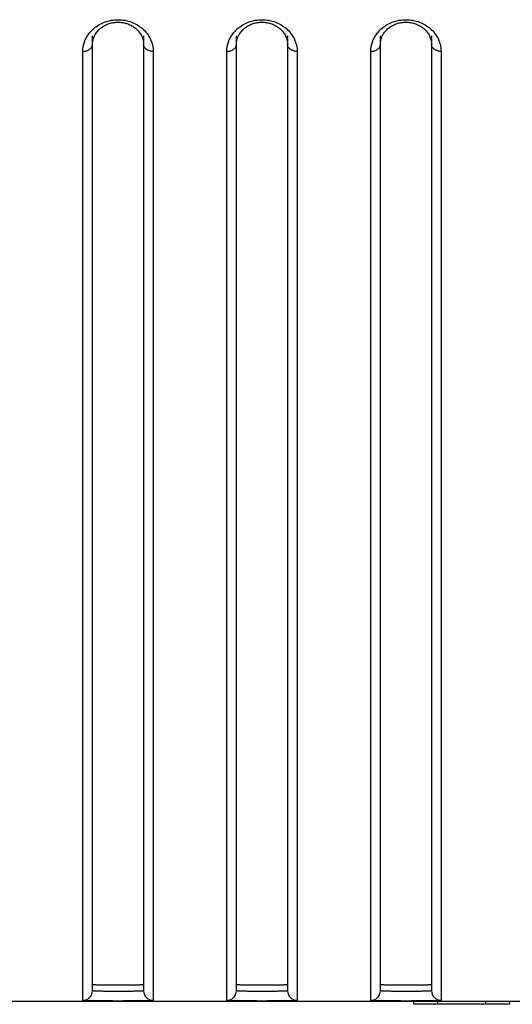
# Model space of a CAD drawing. Header units: millimetres. Extents: x -6054 to 364, y -1866 to 3094.
# Tile 262 of 360: x -4141 to -4126, y 1484 to 1515. Entities that reach past the tile are written whole.
import ezdxf

# ---------------------------------------------------------------- set-up
doc = ezdxf.new("R2010")
doc.units = ezdxf.units.MM
doc.header["$LTSCALE"] = 65.395
doc.layers.get('0').update_dxf_attribs({"linetype": 'CONTINUOUS'})

msp = doc.modelspace()

# ---------------------------------------------------------------- linework, layer by layer
at = {"linetype": 'Continuous'}
for p, q in [((-4139.223, 1484.478), (-4139.223, 1514.359)), ((-4137.623, 1514.359), (-4137.623, 1484.478)), ((-4134.723, 1484.478), (-4134.723, 1514.359)), ((-4133.123, 1514.359), (-4133.123, 1484.478)), ((-4130.223, 1484.478), (-4130.223, 1514.359)), ((-4128.623, 1514.359), (-4128.623, 1484.478)), ((-4139.523, 1484.178), (-4139.523, 1513.867)), ((-4139.223, 1484.678), (-4139.223, 1514.091)), ((-4139.223, 1484.678), (-4139.223, 1514.091)), ((-4137.623, 1514.091), (-4137.623, 1484.678)), ((-4137.623, 1514.091), (-4137.623, 1484.678)), ((-4137.323, 1513.867), (-4137.323, 1484.178)), ((-4135.023, 1484.178), (-4135.023, 1513.867)), ((-4134.723, 1484.678), (-4134.723, 1514.091)), ((-4134.723, 1484.678), (-4134.723, 1514.091)), ((-4133.123, 1514.091), (-4133.123, 1484.678)), ((-4133.123, 1514.091), (-4133.123, 1484.678)), ((-4132.823, 1513.867), (-4132.823, 1484.178)), ((-4130.523, 1484.178), (-4130.523, 1513.867)), ((-4130.223, 1484.678), (-4130.223, 1514.091)), ((-4130.223, 1484.678), (-4130.223, 1514.091)), ((-4128.623, 1514.091), (-4128.623, 1484.678)), ((-4128.623, 1514.091), (-4128.623, 1484.678)), ((-4128.323, 1513.867), (-4128.323, 1484.178)), ((-4432.673, 1484.154), (-3353.673, 1484.154)), ((-4129.173, 1484.054), (-4129.173, 1484.154)), ((-4126.173, 1484.054), (-4129.173, 1484.054)), ((-4128.423, 1484.054), (-4128.423, 1484.154)), ((-4126.923, 1484.054), (-4126.923, 1484.154)), ((-4126.173, 1484.054), (-4126.173, 1484.154))]:
    msp.add_line(p, q, dxfattribs=at)
for points in [[(-4139.128, 1514.412), (-4139.11, 1514.44), (-4139.09, 1514.468), (-4139.068, 1514.495), (-4139.045, 1514.521), (-4139.021, 1514.546), (-4138.995, 1514.57), (-4138.968, 1514.592), (-4138.94, 1514.614), (-4138.912, 1514.635), (-4138.882, 1514.654), (-4138.852, 1514.671), (-4138.822, 1514.687), (-4138.791, 1514.702), (-4138.76, 1514.716), (-4138.728, 1514.728), (-4138.696, 1514.739), (-4138.663, 1514.749), (-4138.63, 1514.757), (-4138.596, 1514.765), (-4138.562, 1514.771), (-4138.528, 1514.775), (-4138.493, 1514.779), (-4138.459, 1514.781), (-4138.424, 1514.782), (-4138.389, 1514.781), (-4138.355, 1514.779), (-4138.32, 1514.776), (-4138.286, 1514.771), (-4138.252, 1514.765), (-4138.219, 1514.758), (-4138.185, 1514.749), (-4138.153, 1514.74), (-4138.12, 1514.729), (-4138.089, 1514.717), (-4138.057, 1514.703), (-4138.026, 1514.688), (-4137.996, 1514.672), (-4137.966, 1514.655), (-4137.936, 1514.636), (-4137.907, 1514.615), (-4137.879, 1514.594), (-4137.853, 1514.571), (-4137.827, 1514.547), (-4137.803, 1514.522), (-4137.78, 1514.497), (-4137.758, 1514.47), (-4137.738, 1514.443), (-4137.719, 1514.415)], [(-4134.628, 1514.412), (-4134.61, 1514.44), (-4134.59, 1514.468), (-4134.568, 1514.495), (-4134.545, 1514.521), (-4134.521, 1514.546), (-4134.495, 1514.57), (-4134.468, 1514.592), (-4134.44, 1514.614), (-4134.412, 1514.635), (-4134.382, 1514.654), (-4134.352, 1514.671), (-4134.322, 1514.687), (-4134.291, 1514.702), (-4134.26, 1514.716), (-4134.228, 1514.728), (-4134.196, 1514.739), (-4134.163, 1514.749), (-4134.13, 1514.757), (-4134.096, 1514.765), (-4134.062, 1514.771), (-4134.028, 1514.775), (-4133.993, 1514.779), (-4133.959, 1514.781), (-4133.924, 1514.782), (-4133.889, 1514.781), (-4133.855, 1514.779), (-4133.82, 1514.776), (-4133.786, 1514.771), (-4133.752, 1514.765), (-4133.719, 1514.758), (-4133.685, 1514.749), (-4133.653, 1514.74), (-4133.62, 1514.729), (-4133.589, 1514.717), (-4133.557, 1514.703), (-4133.526, 1514.688), (-4133.496, 1514.672), (-4133.466, 1514.655), (-4133.436, 1514.636), (-4133.407, 1514.615), (-4133.379, 1514.594), (-4133.353, 1514.571), (-4133.327, 1514.547), (-4133.303, 1514.522), (-4133.28, 1514.497), (-4133.258, 1514.47), (-4133.238, 1514.443), (-4133.219, 1514.415)], [(-4130.128, 1514.412), (-4130.11, 1514.44), (-4130.09, 1514.468), (-4130.068, 1514.495), (-4130.045, 1514.521), (-4130.021, 1514.546), (-4129.995, 1514.57), (-4129.968, 1514.592), (-4129.94, 1514.614), (-4129.912, 1514.635), (-4129.882, 1514.654), (-4129.852, 1514.671), (-4129.822, 1514.687), (-4129.791, 1514.702), (-4129.76, 1514.716), (-4129.728, 1514.728), (-4129.696, 1514.739), (-4129.663, 1514.749), (-4129.63, 1514.757), (-4129.596, 1514.765), (-4129.562, 1514.771), (-4129.528, 1514.775), (-4129.493, 1514.779), (-4129.459, 1514.781), (-4129.424, 1514.782), (-4129.389, 1514.781), (-4129.355, 1514.779), (-4129.32, 1514.776), (-4129.286, 1514.771), (-4129.252, 1514.765), (-4129.219, 1514.758), (-4129.185, 1514.749), (-4129.153, 1514.74), (-4129.12, 1514.729), (-4129.089, 1514.717), (-4129.057, 1514.703), (-4129.026, 1514.688), (-4128.996, 1514.672), (-4128.966, 1514.655), (-4128.936, 1514.636), (-4128.907, 1514.615), (-4128.879, 1514.594), (-4128.853, 1514.571), (-4128.827, 1514.547), (-4128.803, 1514.522), (-4128.78, 1514.497), (-4128.758, 1514.47), (-4128.738, 1514.443), (-4128.719, 1514.415)], [(-4139.223, 1514.091), (-4139.223, 1514.105), (-4139.221, 1514.137), (-4139.218, 1514.169), (-4139.213, 1514.2), (-4139.206, 1514.232), (-4139.197, 1514.263)], [(-4139.197, 1514.263), (-4139.187, 1514.293), (-4139.174, 1514.324), (-4139.161, 1514.354), (-4139.145, 1514.383), (-4139.128, 1514.412)], [(-4137.719, 1514.415), (-4137.702, 1514.386), (-4137.687, 1514.357), (-4137.673, 1514.327), (-4137.661, 1514.297), (-4137.65, 1514.266)], [(-4137.65, 1514.266), (-4137.642, 1514.235), (-4137.634, 1514.204), (-4137.629, 1514.173), (-4137.625, 1514.141), (-4137.623, 1514.109), (-4137.623, 1514.091)], [(-4134.723, 1514.091), (-4134.723, 1514.105), (-4134.721, 1514.137), (-4134.718, 1514.169), (-4134.713, 1514.2), (-4134.706, 1514.232), (-4134.697, 1514.263)], [(-4134.697, 1514.263), (-4134.687, 1514.293), (-4134.674, 1514.324), (-4134.661, 1514.354), (-4134.645, 1514.383), (-4134.628, 1514.412)], [(-4133.219, 1514.415), (-4133.202, 1514.386), (-4133.187, 1514.357), (-4133.173, 1514.327), (-4133.161, 1514.297), (-4133.15, 1514.266)], [(-4133.15, 1514.266), (-4133.142, 1514.235), (-4133.134, 1514.204), (-4133.129, 1514.173), (-4133.125, 1514.141), (-4133.123, 1514.109), (-4133.123, 1514.091)], [(-4130.223, 1514.091), (-4130.223, 1514.105), (-4130.221, 1514.137), (-4130.218, 1514.169), (-4130.213, 1514.2), (-4130.206, 1514.232), (-4130.197, 1514.263)], [(-4130.197, 1514.263), (-4130.187, 1514.293), (-4130.174, 1514.324), (-4130.161, 1514.354), (-4130.145, 1514.383), (-4130.128, 1514.412)], [(-4128.719, 1514.415), (-4128.702, 1514.386), (-4128.687, 1514.357), (-4128.673, 1514.327), (-4128.661, 1514.297), (-4128.65, 1514.266)], [(-4128.65, 1514.266), (-4128.642, 1514.235), (-4128.634, 1514.204), (-4128.629, 1514.173), (-4128.625, 1514.141), (-4128.623, 1514.109), (-4128.623, 1514.091)]]:
    msp.add_lwpolyline(points, dxfattribs=at)
for centre, radius, start, end in [((-4138.498, 1513.792), 1.045, 130.984, 140.592), ((-4133.998, 1513.792), 1.045, 130.984, 140.592), ((-4129.498, 1513.792), 1.045, 130.984, 140.592), ((-4139.523, 1484.478), 0.3, 269.9896, 359.9896), ((-4137.323, 1484.478), 0.3, 180.0104, 270.0104), ((-4135.023, 1484.478), 0.3, 269.9896, 359.9896), ((-4132.823, 1484.478), 0.3, 180.0104, 270.0104), ((-4130.523, 1484.478), 0.3, 269.9896, 359.9896), ((-4128.323, 1484.478), 0.3, 180.0104, 270.0104)]:
    msp.add_arc(centre, radius, start, end, dxfattribs=at)
for points, knots in [([(-4139.184, 1514.581), (-4139.086, 1514.666), (-4138.845, 1514.81), (-4138.423, 1514.887), (-4138.001, 1514.81), (-4137.76, 1514.666), (-4137.662, 1514.581)], [0, 0, 0, 0, 0.23574, 0.500003, 0.764265, 1, 1, 1, 1]), ([(-4134.684, 1514.581), (-4134.586, 1514.666), (-4134.345, 1514.81), (-4133.923, 1514.887), (-4133.501, 1514.81), (-4133.26, 1514.666), (-4133.162, 1514.581)], [0, 0, 0, 0, 0.23574, 0.500003, 0.764265, 1, 1, 1, 1]), ([(-4130.184, 1514.581), (-4130.086, 1514.666), (-4129.845, 1514.81), (-4129.423, 1514.887), (-4129.001, 1514.81), (-4128.76, 1514.666), (-4128.662, 1514.581)], [0, 0, 0, 0, 0.23574, 0.500003, 0.764265, 1, 1, 1, 1]), ([(-4137.662, 1514.581), (-4137.556, 1514.488), (-4137.385, 1514.267), (-4137.323, 1513.995), (-4137.323, 1513.867)], [0, 0, 0, 0, 0.525823, 1, 1, 1, 1]), ([(-4133.162, 1514.581), (-4133.056, 1514.488), (-4132.885, 1514.267), (-4132.823, 1513.995), (-4132.823, 1513.867)], [0, 0, 0, 0, 0.525823, 1, 1, 1, 1]), ([(-4128.662, 1514.581), (-4128.556, 1514.488), (-4128.385, 1514.267), (-4128.323, 1513.995), (-4128.323, 1513.867)], [0, 0, 0, 0, 0.525823, 1, 1, 1, 1]), ([(-4139.523, 1513.867), (-4139.523, 1513.969), (-4139.485, 1514.183), (-4139.375, 1514.371), (-4139.306, 1514.456)], [0, 0, 0, 0, 0.482589, 1, 1, 1, 1]), ([(-4135.023, 1513.867), (-4135.023, 1513.969), (-4134.985, 1514.183), (-4134.875, 1514.371), (-4134.806, 1514.456)], [0, 0, 0, 0, 0.482589, 1, 1, 1, 1]), ([(-4130.523, 1513.867), (-4130.523, 1513.969), (-4130.485, 1514.183), (-4130.375, 1514.371), (-4130.306, 1514.456)], [0, 0, 0, 0, 0.482589, 1, 1, 1, 1]), ([(-4139.523, 1513.867), (-4139.484, 1513.867), (-4139.409, 1513.878), (-4139.31, 1513.925), (-4139.241, 1513.999), (-4139.223, 1514.062), (-4139.223, 1514.091)], [0, 0, 0, 0, 0.28207, 0.546535, 0.783879, 1, 1, 1, 1]), ([(-4137.323, 1513.867), (-4137.362, 1513.867), (-4137.437, 1513.878), (-4137.536, 1513.925), (-4137.605, 1513.999), (-4137.623, 1514.062), (-4137.623, 1514.091)], [0, 0, 0, 0, 0.28207, 0.546535, 0.783879, 1, 1, 1, 1]), ([(-4135.023, 1513.867), (-4134.984, 1513.867), (-4134.909, 1513.878), (-4134.81, 1513.925), (-4134.741, 1513.999), (-4134.723, 1514.062), (-4134.723, 1514.091)], [0, 0, 0, 0, 0.28207, 0.546535, 0.783879, 1, 1, 1, 1]), ([(-4132.823, 1513.867), (-4132.862, 1513.867), (-4132.937, 1513.878), (-4133.036, 1513.925), (-4133.105, 1513.999), (-4133.123, 1514.062), (-4133.123, 1514.091)], [0, 0, 0, 0, 0.28207, 0.546535, 0.783879, 1, 1, 1, 1]), ([(-4130.523, 1513.867), (-4130.484, 1513.867), (-4130.409, 1513.878), (-4130.31, 1513.925), (-4130.241, 1513.999), (-4130.223, 1514.062), (-4130.223, 1514.091)], [0, 0, 0, 0, 0.28207, 0.546535, 0.783879, 1, 1, 1, 1]), ([(-4128.323, 1513.867), (-4128.362, 1513.867), (-4128.437, 1513.878), (-4128.536, 1513.925), (-4128.605, 1513.999), (-4128.623, 1514.062), (-4128.623, 1514.091)], [0, 0, 0, 0, 0.28207, 0.546535, 0.783879, 1, 1, 1, 1]), ([(-4139.223, 1484.678), (-4139.223, 1484.676), (-4139.216, 1484.675), (-4139.206, 1484.673), (-4139.186, 1484.672), (-4139.16, 1484.67), (-4139.126, 1484.668), (-4139.069, 1484.667), (-4138.982, 1484.665), (-4138.862, 1484.663), (-4138.725, 1484.662), (-4138.577, 1484.661), (-4138.423, 1484.661), (-4138.269, 1484.661), (-4138.121, 1484.662), (-4137.984, 1484.663), (-4137.865, 1484.665), (-4137.778, 1484.667), (-4137.72, 1484.668), (-4137.686, 1484.67), (-4137.66, 1484.672), (-4137.64, 1484.673), (-4137.631, 1484.675), (-4137.623, 1484.676), (-4137.623, 1484.678)], [0, 0, 0, 0, 0.002721, 0.01001, 0.021969, 0.038509, 0.059481, 0.084689, 0.146812, 0.222502, 0.308855, 0.402555, 0.5, 0.597445, 0.691145, 0.777498, 0.853188, 0.915311, 0.940519, 0.961491, 0.978031, 0.98999, 0.997279, 1, 1, 1, 1]), ([(-4139.223, 1484.678), (-4139.223, 1484.676), (-4139.216, 1484.675), (-4139.206, 1484.673), (-4139.186, 1484.672), (-4139.16, 1484.67), (-4139.126, 1484.668), (-4139.069, 1484.667), (-4138.982, 1484.665), (-4138.862, 1484.663), (-4138.725, 1484.662), (-4138.577, 1484.661), (-4138.423, 1484.661), (-4138.269, 1484.661), (-4138.121, 1484.662), (-4137.984, 1484.663), (-4137.865, 1484.665), (-4137.778, 1484.667), (-4137.72, 1484.668), (-4137.686, 1484.67), (-4137.66, 1484.672), (-4137.64, 1484.673), (-4137.631, 1484.675), (-4137.623, 1484.676), (-4137.623, 1484.678)], [0, 0, 0, 0, 0.002721, 0.01001, 0.021969, 0.038509, 0.059481, 0.084689, 0.146812, 0.222502, 0.308855, 0.402555, 0.5, 0.597445, 0.691145, 0.777498, 0.853188, 0.915311, 0.940519, 0.961491, 0.978031, 0.98999, 0.997279, 1, 1, 1, 1]), ([(-4139.223, 1484.678), (-4139.223, 1484.676), (-4139.216, 1484.675), (-4139.206, 1484.673), (-4139.186, 1484.672), (-4139.16, 1484.67), (-4139.126, 1484.668), (-4139.069, 1484.667), (-4138.982, 1484.665), (-4138.862, 1484.663), (-4138.725, 1484.662), (-4138.577, 1484.661), (-4138.423, 1484.661), (-4138.269, 1484.661), (-4138.121, 1484.662), (-4137.984, 1484.663), (-4137.865, 1484.665), (-4137.778, 1484.667), (-4137.72, 1484.668), (-4137.686, 1484.67), (-4137.66, 1484.672), (-4137.64, 1484.673), (-4137.631, 1484.675), (-4137.623, 1484.676), (-4137.623, 1484.678)], [0, 0, 0, 0, 0.002721, 0.01001, 0.021969, 0.038509, 0.059481, 0.084689, 0.146812, 0.222502, 0.308855, 0.402555, 0.5, 0.597445, 0.691145, 0.777498, 0.853188, 0.915311, 0.940519, 0.961491, 0.978031, 0.98999, 0.997279, 1, 1, 1, 1]), ([(-4134.723, 1484.678), (-4134.723, 1484.676), (-4134.716, 1484.675), (-4134.706, 1484.673), (-4134.686, 1484.672), (-4134.66, 1484.67), (-4134.626, 1484.668), (-4134.569, 1484.667), (-4134.482, 1484.665), (-4134.362, 1484.663), (-4134.225, 1484.662), (-4134.077, 1484.661), (-4133.923, 1484.661), (-4133.769, 1484.661), (-4133.621, 1484.662), (-4133.484, 1484.663), (-4133.365, 1484.665), (-4133.278, 1484.667), (-4133.22, 1484.668), (-4133.186, 1484.67), (-4133.16, 1484.672), (-4133.14, 1484.673), (-4133.131, 1484.675), (-4133.123, 1484.676), (-4133.123, 1484.678)], [0, 0, 0, 0, 0.002721, 0.01001, 0.021969, 0.038509, 0.059481, 0.084689, 0.146812, 0.222502, 0.308855, 0.402555, 0.5, 0.597445, 0.691145, 0.777498, 0.853188, 0.915311, 0.940519, 0.961491, 0.978031, 0.98999, 0.997279, 1, 1, 1, 1]), ([(-4134.723, 1484.678), (-4134.723, 1484.676), (-4134.716, 1484.675), (-4134.706, 1484.673), (-4134.686, 1484.672), (-4134.66, 1484.67), (-4134.626, 1484.668), (-4134.569, 1484.667), (-4134.482, 1484.665), (-4134.362, 1484.663), (-4134.225, 1484.662), (-4134.077, 1484.661), (-4133.923, 1484.661), (-4133.769, 1484.661), (-4133.621, 1484.662), (-4133.484, 1484.663), (-4133.365, 1484.665), (-4133.278, 1484.667), (-4133.22, 1484.668), (-4133.186, 1484.67), (-4133.16, 1484.672), (-4133.14, 1484.673), (-4133.131, 1484.675), (-4133.123, 1484.676), (-4133.123, 1484.678)], [0, 0, 0, 0, 0.002721, 0.01001, 0.021969, 0.038509, 0.059481, 0.084689, 0.146812, 0.222502, 0.308855, 0.402555, 0.5, 0.597445, 0.691145, 0.777498, 0.853188, 0.915311, 0.940519, 0.961491, 0.978031, 0.98999, 0.997279, 1, 1, 1, 1]), ([(-4134.723, 1484.678), (-4134.723, 1484.676), (-4134.716, 1484.675), (-4134.706, 1484.673), (-4134.686, 1484.672), (-4134.66, 1484.67), (-4134.626, 1484.668), (-4134.569, 1484.667), (-4134.482, 1484.665), (-4134.362, 1484.663), (-4134.225, 1484.662), (-4134.077, 1484.661), (-4133.923, 1484.661), (-4133.769, 1484.661), (-4133.621, 1484.662), (-4133.484, 1484.663), (-4133.365, 1484.665), (-4133.278, 1484.667), (-4133.22, 1484.668), (-4133.186, 1484.67), (-4133.16, 1484.672), (-4133.14, 1484.673), (-4133.131, 1484.675), (-4133.123, 1484.676), (-4133.123, 1484.678)], [0, 0, 0, 0, 0.002721, 0.01001, 0.021969, 0.038509, 0.059481, 0.084689, 0.146812, 0.222502, 0.308855, 0.402555, 0.5, 0.597445, 0.691145, 0.777498, 0.853188, 0.915311, 0.940519, 0.961491, 0.978031, 0.98999, 0.997279, 1, 1, 1, 1]), ([(-4130.223, 1484.678), (-4130.223, 1484.676), (-4130.216, 1484.675), (-4130.206, 1484.673), (-4130.186, 1484.672), (-4130.16, 1484.67), (-4130.126, 1484.668), (-4130.069, 1484.667), (-4129.982, 1484.665), (-4129.862, 1484.663), (-4129.725, 1484.662), (-4129.577, 1484.661), (-4129.423, 1484.661), (-4129.269, 1484.661), (-4129.121, 1484.662), (-4128.984, 1484.663), (-4128.865, 1484.665), (-4128.778, 1484.667), (-4128.72, 1484.668), (-4128.686, 1484.67), (-4128.66, 1484.672), (-4128.64, 1484.673), (-4128.631, 1484.675), (-4128.623, 1484.676), (-4128.623, 1484.678)], [0, 0, 0, 0, 0.002721, 0.01001, 0.021969, 0.038509, 0.059481, 0.084689, 0.146812, 0.222502, 0.308855, 0.402555, 0.5, 0.597445, 0.691145, 0.777498, 0.853188, 0.915311, 0.940519, 0.961491, 0.978031, 0.98999, 0.997279, 1, 1, 1, 1]), ([(-4130.223, 1484.678), (-4130.223, 1484.676), (-4130.216, 1484.675), (-4130.206, 1484.673), (-4130.186, 1484.672), (-4130.16, 1484.67), (-4130.126, 1484.668), (-4130.069, 1484.667), (-4129.982, 1484.665), (-4129.862, 1484.663), (-4129.725, 1484.662), (-4129.577, 1484.661), (-4129.423, 1484.661), (-4129.269, 1484.661), (-4129.121, 1484.662), (-4128.984, 1484.663), (-4128.865, 1484.665), (-4128.778, 1484.667), (-4128.72, 1484.668), (-4128.686, 1484.67), (-4128.66, 1484.672), (-4128.64, 1484.673), (-4128.631, 1484.675), (-4128.623, 1484.676), (-4128.623, 1484.678)], [0, 0, 0, 0, 0.002721, 0.01001, 0.021969, 0.038509, 0.059481, 0.084689, 0.146812, 0.222502, 0.308855, 0.402555, 0.5, 0.597445, 0.691145, 0.777498, 0.853188, 0.915311, 0.940519, 0.961491, 0.978031, 0.98999, 0.997279, 1, 1, 1, 1]), ([(-4130.223, 1484.678), (-4130.223, 1484.676), (-4130.216, 1484.675), (-4130.206, 1484.673), (-4130.186, 1484.672), (-4130.16, 1484.67), (-4130.126, 1484.668), (-4130.069, 1484.667), (-4129.982, 1484.665), (-4129.862, 1484.663), (-4129.725, 1484.662), (-4129.577, 1484.661), (-4129.423, 1484.661), (-4129.269, 1484.661), (-4129.121, 1484.662), (-4128.984, 1484.663), (-4128.865, 1484.665), (-4128.778, 1484.667), (-4128.72, 1484.668), (-4128.686, 1484.67), (-4128.66, 1484.672), (-4128.64, 1484.673), (-4128.631, 1484.675), (-4128.623, 1484.676), (-4128.623, 1484.678)], [0, 0, 0, 0, 0.002721, 0.01001, 0.021969, 0.038509, 0.059481, 0.084689, 0.146812, 0.222502, 0.308855, 0.402555, 0.5, 0.597445, 0.691145, 0.777498, 0.853188, 0.915311, 0.940519, 0.961491, 0.978031, 0.98999, 0.997279, 1, 1, 1, 1]), ([(-4137.623, 1484.478), (-4137.623, 1484.476), (-4137.63, 1484.474), (-4137.64, 1484.472), (-4137.66, 1484.47), (-4137.7, 1484.467), (-4137.767, 1484.464), (-4137.865, 1484.461), (-4137.984, 1484.459), (-4138.121, 1484.458), (-4138.269, 1484.457), (-4138.423, 1484.457), (-4138.577, 1484.457), (-4138.725, 1484.458), (-4138.862, 1484.459), (-4138.982, 1484.461), (-4139.08, 1484.464), (-4139.147, 1484.467), (-4139.186, 1484.47), (-4139.206, 1484.472), (-4139.216, 1484.474), (-4139.223, 1484.476), (-4139.223, 1484.478)], [0, 0, 0, 0, 0.002976, 0.01034, 0.022326, 0.038871, 0.085025, 0.147098, 0.222725, 0.309008, 0.402632, 0.499999, 0.597367, 0.690991, 0.777274, 0.852901, 0.914974, 0.961128, 0.977674, 0.98966, 0.997024, 1, 1, 1, 1]), ([(-4133.123, 1484.478), (-4133.123, 1484.476), (-4133.13, 1484.474), (-4133.14, 1484.472), (-4133.16, 1484.47), (-4133.2, 1484.467), (-4133.267, 1484.464), (-4133.365, 1484.461), (-4133.484, 1484.459), (-4133.621, 1484.458), (-4133.769, 1484.457), (-4133.923, 1484.457), (-4134.077, 1484.457), (-4134.225, 1484.458), (-4134.362, 1484.459), (-4134.482, 1484.461), (-4134.58, 1484.464), (-4134.647, 1484.467), (-4134.686, 1484.47), (-4134.706, 1484.472), (-4134.716, 1484.474), (-4134.723, 1484.476), (-4134.723, 1484.478)], [0, 0, 0, 0, 0.002976, 0.01034, 0.022326, 0.038871, 0.085025, 0.147098, 0.222725, 0.309008, 0.402632, 0.499999, 0.597367, 0.690991, 0.777274, 0.852901, 0.914974, 0.961128, 0.977674, 0.98966, 0.997024, 1, 1, 1, 1]), ([(-4128.623, 1484.478), (-4128.623, 1484.476), (-4128.63, 1484.474), (-4128.64, 1484.472), (-4128.66, 1484.47), (-4128.7, 1484.467), (-4128.767, 1484.464), (-4128.865, 1484.461), (-4128.984, 1484.459), (-4129.121, 1484.458), (-4129.269, 1484.457), (-4129.423, 1484.457), (-4129.577, 1484.457), (-4129.725, 1484.458), (-4129.862, 1484.459), (-4129.982, 1484.461), (-4130.08, 1484.464), (-4130.147, 1484.467), (-4130.186, 1484.47), (-4130.206, 1484.472), (-4130.216, 1484.474), (-4130.223, 1484.476), (-4130.223, 1484.478)], [0, 0, 0, 0, 0.002976, 0.01034, 0.022326, 0.038871, 0.085025, 0.147098, 0.222725, 0.309008, 0.402632, 0.499999, 0.597367, 0.690991, 0.777274, 0.852901, 0.914974, 0.961128, 0.977674, 0.98966, 0.997024, 1, 1, 1, 1]), ([(-4137.323, 1484.178), (-4137.323, 1484.176), (-4137.333, 1484.175), (-4137.346, 1484.172), (-4137.374, 1484.17), (-4137.41, 1484.168), (-4137.456, 1484.166), (-4137.535, 1484.163), (-4137.654, 1484.161), (-4137.819, 1484.159), (-4138.007, 1484.158), (-4138.211, 1484.157), (-4138.423, 1484.157), (-4138.635, 1484.157), (-4138.839, 1484.158), (-4139.027, 1484.159), (-4139.192, 1484.161), (-4139.311, 1484.163), (-4139.391, 1484.166), (-4139.437, 1484.168), (-4139.472, 1484.17), (-4139.5, 1484.172), (-4139.513, 1484.175), (-4139.523, 1484.176), (-4139.523, 1484.178)], [0, 0, 0, 0, 0.002716, 0.009974, 0.021884, 0.038363, 0.059267, 0.084407, 0.146421, 0.222076, 0.308492, 0.402345, 0.499999, 0.597653, 0.691507, 0.777923, 0.853578, 0.915592, 0.940732, 0.961637, 0.978116, 0.990026, 0.997284, 1, 1, 1, 1]), ([(-4132.823, 1484.178), (-4132.823, 1484.176), (-4132.833, 1484.175), (-4132.846, 1484.172), (-4132.874, 1484.17), (-4132.91, 1484.168), (-4132.956, 1484.166), (-4133.035, 1484.163), (-4133.154, 1484.161), (-4133.319, 1484.159), (-4133.507, 1484.158), (-4133.711, 1484.157), (-4133.923, 1484.157), (-4134.135, 1484.157), (-4134.339, 1484.158), (-4134.527, 1484.159), (-4134.692, 1484.161), (-4134.811, 1484.163), (-4134.891, 1484.166), (-4134.937, 1484.168), (-4134.972, 1484.17), (-4135, 1484.172), (-4135.013, 1484.175), (-4135.023, 1484.176), (-4135.023, 1484.178)], [0, 0, 0, 0, 0.002716, 0.009974, 0.021884, 0.038363, 0.059267, 0.084407, 0.146421, 0.222076, 0.308492, 0.402345, 0.499999, 0.597653, 0.691507, 0.777923, 0.853578, 0.915592, 0.940732, 0.961637, 0.978116, 0.990026, 0.997284, 1, 1, 1, 1]), ([(-4128.323, 1484.178), (-4128.323, 1484.176), (-4128.333, 1484.175), (-4128.346, 1484.172), (-4128.374, 1484.17), (-4128.41, 1484.168), (-4128.456, 1484.166), (-4128.535, 1484.163), (-4128.654, 1484.161), (-4128.819, 1484.159), (-4129.007, 1484.158), (-4129.211, 1484.157), (-4129.423, 1484.157), (-4129.635, 1484.157), (-4129.839, 1484.158), (-4130.027, 1484.159), (-4130.192, 1484.161), (-4130.311, 1484.163), (-4130.391, 1484.166), (-4130.437, 1484.168), (-4130.472, 1484.17), (-4130.5, 1484.172), (-4130.513, 1484.175), (-4130.523, 1484.176), (-4130.523, 1484.178)], [0, 0, 0, 0, 0.002716, 0.009974, 0.021884, 0.038363, 0.059267, 0.084407, 0.146421, 0.222076, 0.308492, 0.402345, 0.499999, 0.597653, 0.691507, 0.777923, 0.853578, 0.915592, 0.940732, 0.961637, 0.978116, 0.990026, 0.997284, 1, 1, 1, 1])]:
    msp.add_open_spline(points, degree=3, knots=knots, dxfattribs=at)

doc.saveas('drawing.dxf')
